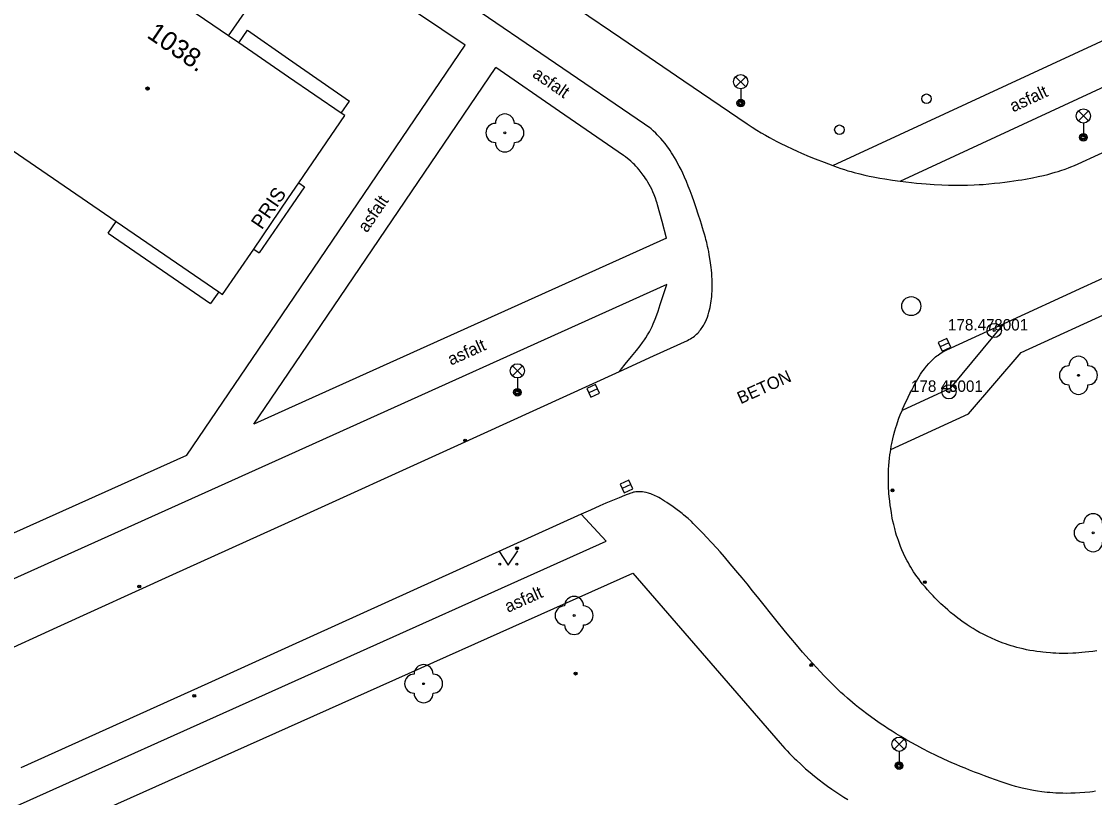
# Model space of a CAD drawing. Extents: x -539515 to -538098, y -1182060 to -1180157.
# Drawn here: x -538553.4 to -538497, y -1181381.1 to -1181340.3 of the extents above; entities that cross this region are included whole.
import ezdxf

# ---------------------------------------------------------------- set-up
doc = ezdxf.new("R2010")
doc.units = 0
for name, color, linetype in [('Vrstva 1', 7, 'Continuous'), ('Vrstva 13', 7, 'Continuous'), ('Vrstva 20', 7, 'Continuous'), ('Vrstva 21', 7, 'Continuous'), ('Vrstva 22', 7, 'Continuous'), ('Vrstva 23', 7, 'Continuous'), ('Vrstva 24', 7, 'Continuous'), ('Vrstva 27', 7, 'Continuous'), ('Vrstva 28', 7, 'Continuous'), ('Vrstva 31', 7, 'Continuous'), ('Vrstva 33', 7, 'Continuous'), ('Vrstva 36', 7, 'Continuous'), ('Vrstva 39', 7, 'Continuous'), ('Vrstva 40', 7, 'Continuous'), ('Vrstva 41', 7, 'Continuous'), ('Vrstva 47', 7, 'Continuous'), ('Vrstva 88', 7, 'Continuous')]:
    doc.layers.add(name, color=color, linetype=linetype)

msp = doc.modelspace()

# ---------------------------------------------------------------- linework, layer by layer
at = {"layer": 'Vrstva 1'}
msp.add_line((-538542.504, -1181341.078), (-538540.17, -1181337.68), dxfattribs=at)
for points in [[(-538647.45, -1181282.86), (-538548.42, -1181350.836)], [(-538542.504, -1181341.078), (-538545.464, -1181339.044)], [(-538541.968, -1181341.446), (-538542.504, -1181341.078)], [(-538539.355, -1181343.24), (-538541.968, -1181341.446)], [(-538536.583, -1181345.145), (-538539.355, -1181343.24)], [(-538538.815, -1181348.809), (-538536.4, -1181345.27)], [(-538536.4, -1181345.27), (-538536.583, -1181345.145)], [(-538539.355, -1181349.601), (-538538.815, -1181348.809)], [(-538541.187, -1181352.287), (-538539.355, -1181349.601)], [(-538548.42, -1181350.836), (-538543.024, -1181354.54)], [(-538542.82, -1181354.68), (-538541.187, -1181352.287)], [(-538543.024, -1181354.54), (-538542.82, -1181354.68)]]:
    msp.add_lwpolyline(points, dxfattribs=at)
at = {"layer": 'Vrstva 13'}
for p, q in [((-538530.07, -1181341.57), (-538538.81, -1181335.67)), ((-538510.73, -1181347.9), (-538494.42, -1181340.33)), ((-538541.968, -1181341.446), (-538541.51, -1181340.78)), ((-538541.51, -1181340.78), (-538539.355, -1181342.273)), ((-538539.355, -1181355.253), (-538530.07, -1181341.57)), ((-538539.355, -1181342.273), (-538536.14, -1181344.5)), ((-538539.355, -1181358.809), (-538528.45, -1181342.73)), ((-538525.1, -1181345.045), (-538528.45, -1181342.73)), ((-538507.2, -1181348.72), (-538494.125, -1181342.655)), ((-538536.583, -1181345.145), (-538536.14, -1181344.5)), ((-538548.844, -1181351.453), (-538548.42, -1181350.836)), ((-538548.844, -1181351.453), (-538543.45, -1181355.16)), ((-538519.48, -1181351.71), (-538539.355, -1181360.677)), ((-538519.46, -1181354.15), (-538539.355, -1181363.122)), ((-538543.024, -1181354.54), (-538543.45, -1181355.16)), ((-538544.7, -1181363.13), (-538539.355, -1181355.253)), ((-538541.18, -1181361.5), (-538539.355, -1181358.809)), ((-538539.355, -1181360.677), (-538541.18, -1181361.5)), ((-538574.45, -1181376.49), (-538544.7, -1181363.13)), ((-538539.355, -1181363.122), (-538571.08, -1181377.43)), ((-538522.66, -1181367.65), (-538523.97, -1181366.24)), ((-538539.355, -1181375.15), (-538522.66, -1181367.65)), ((-538539.355, -1181377.43), (-538521.25, -1181369.33)), ((-538521.25, -1181369.33), (-538517.38, -1181373.805)), ((-538517.38, -1181373.805), (-538513.51, -1181378.28)), ((-538564.73, -1181386.55), (-538539.355, -1181375.15)), ((-538564.86, -1181388.84), (-538539.355, -1181377.43))]:
    msp.add_line(p, q, dxfattribs=at)
for points in [[(-538519.48, -1181351.71), (-538519.715, -1181350.84), (-538519.95, -1181349.97), (-538519.977, -1181349.874), (-538520.005, -1181349.782), (-538520.066, -1181349.604), (-538520.129, -1181349.439), (-538520.194, -1181349.285), (-538520.26, -1181349.143), (-538520.326, -1181349.011), (-538520.392, -1181348.889), (-538520.457, -1181348.776), (-538520.52, -1181348.672), (-538520.582, -1181348.576), (-538520.642, -1181348.487), (-538520.7, -1181348.405), (-538520.813, -1181348.254), (-538520.916, -1181348.126), (-538521.01, -1181348.018), (-538521.095, -1181347.926), (-538521.171, -1181347.847), (-538521.239, -1181347.78), (-538521.361, -1181347.667), (-538521.455, -1181347.585), (-538521.527, -1181347.526), (-538521.637, -1181347.441), (-538521.75, -1181347.36), (-538525.1, -1181345.045)], [(-538521.95, -1181358.72), (-538521.851, -1181358.591), (-538521.659, -1181358.351), (-538521.316, -1181357.936), (-538521.06, -1181357.624), (-538520.874, -1181357.387), (-538520.74, -1181357.206), (-538520.644, -1181357.068), (-538520.574, -1181356.963), (-538520.474, -1181356.803), (-538520.38, -1181356.64), (-538520.304, -1181356.495), (-538520.237, -1181356.356), (-538520.177, -1181356.224), (-538520.125, -1181356.099), (-538520.077, -1181355.98), (-538519.993, -1181355.755), (-538519.924, -1181355.556), (-538519.808, -1181355.204), (-538519.64, -1181354.674), (-538519.552, -1181354.411), (-538519.46, -1181354.15)], [(-538513.51, -1181378.28), (-538513.387, -1181378.42), (-538513.264, -1181378.556), (-538513.141, -1181378.688), (-538513.019, -1181378.816), (-538512.896, -1181378.941), (-538512.774, -1181379.063), (-538512.653, -1181379.18), (-538512.409, -1181379.408), (-538512.168, -1181379.624), (-538511.929, -1181379.828), (-538511.694, -1181380.021), (-538511.462, -1181380.204), (-538511.234, -1181380.377), (-538511.01, -1181380.542), (-538510.79, -1181380.698), (-538510.574, -1181380.846), (-538510.363, -1181380.987), (-538510.157, -1181381.122), (-538509.955, -1181381.249)]]:
    msp.add_lwpolyline(points, dxfattribs=at)
at = {"layer": 'Vrstva 20'}
for centre, radius in [((-538530.07, -1181362.36), 0.075), ((-538530.07, -1181362.36), 0.0204), ((-538507.6, -1181364.98), 0.075), ((-538507.6, -1181364.98), 0.0204), ((-538527.34, -1181368.03), 0.075), ((-538527.34, -1181368.03), 0.0204), ((-538547.2, -1181370.04), 0.075), ((-538547.2, -1181370.04), 0.0204), ((-538505.9, -1181369.81), 0.075), ((-538505.9, -1181369.81), 0.0204), ((-538511.87, -1181374.17), 0.075), ((-538511.87, -1181374.17), 0.0204), ((-538524.26, -1181374.62), 0.075), ((-538524.26, -1181374.62), 0.0204), ((-538544.31, -1181375.79), 0.075), ((-538544.31, -1181375.79), 0.0204)]:
    msp.add_circle(centre, radius, dxfattribs=at)
at = {"layer": 'Vrstva 21'}
for centre, radius in [((-538502.25, -1181356.57), 0.375), ((-538502.25, -1181356.57), 0.05), ((-538504.63, -1181359.8), 0.375), ((-538504.63, -1181359.8), 0.05)]:
    msp.add_circle(centre, radius, dxfattribs=at)
at = {"layer": 'Vrstva 22'}
for centre in [(-538527.98, -1181346.18), (-538497.82, -1181358.93), (-538497.05, -1181367.21), (-538524.34, -1181371.56), (-538532.25, -1181375.15)]:
    msp.add_circle(centre, 0.05, dxfattribs=at)
for centre, start, end in [((-538527.98, -1181345.68), 0, 180), ((-538528.48, -1181346.18), 90, 270), ((-538527.48, -1181346.18), 270, 90), ((-538527.98, -1181346.68), 180, 0), ((-538498.32, -1181358.93), 90, 270), ((-538497.82, -1181358.43), 0, 180), ((-538497.32, -1181358.93), 270, 90), ((-538497.82, -1181359.43), 180, 0), ((-538497.05, -1181366.71), 0, 180), ((-538497.55, -1181367.21), 90, 270), ((-538497.05, -1181367.71), 180, 0), ((-538524.34, -1181371.06), 0, 180), ((-538524.84, -1181371.56), 90, 270), ((-538523.84, -1181371.56), 270, 90), ((-538524.34, -1181372.06), 180, 0), ((-538532.25, -1181374.65), 0, 180), ((-538532.75, -1181375.15), 90, 270), ((-538531.75, -1181375.15), 270, 90), ((-538532.25, -1181375.65), 180, 0)]:
    msp.add_arc(centre, 0.5, start, end, dxfattribs=at)
at = {"layer": 'Vrstva 24'}
for p, q in [((-538538.815, -1181348.809), (-538538.52, -1181349.01)), ((-538538.52, -1181349.01), (-538539.355, -1181350.236)), ((-538539.355, -1181350.236), (-538540.89, -1181352.49)), ((-538541.187, -1181352.287), (-538540.89, -1181352.49))]:
    msp.add_line(p, q, dxfattribs=at)
at = {"layer": 'Vrstva 27'}
for p, q in [((-538504.634, -1181357.219), (-538505.088, -1181357.427)), ((-538523.112, -1181359.646), (-538523.568, -1181359.854)), ((-538521.352, -1181364.677), (-538521.808, -1181364.883))]:
    msp.add_line(p, q, dxfattribs=at)
for points in [[(-538504.738, -1181356.991), (-538505.193, -1181357.2), (-538504.984, -1181357.655), (-538504.529, -1181357.446)], [(-538523.216, -1181359.419), (-538523.671, -1181359.626), (-538523.464, -1181360.081), (-538523.009, -1181359.874)], [(-538521.455, -1181364.449), (-538521.911, -1181364.655), (-538521.705, -1181365.111), (-538521.249, -1181364.905)]]:
    msp.add_lwpolyline(points, close=True, dxfattribs=at)
msp.add_circle((-538506.61, -1181355.29), 0.5, dxfattribs=at)
at = {"layer": 'Vrstva 28'}
msp.add_circle((-538510.39, -1181346.01), 0.25, dxfattribs=at)
at = {"layer": 'Vrstva 31'}
msp.add_circle((-538505.81, -1181344.38), 0.25, dxfattribs=at)
at = {"layer": 'Vrstva 33'}
for p, q in [((-538515.845, -1181343.75), (-538515.315, -1181343.22)), ((-538515.845, -1181343.22), (-538515.315, -1181343.75)), ((-538515.58, -1181343.86), (-538515.58, -1181344.61)), ((-538497.825, -1181345.55), (-538497.295, -1181345.02)), ((-538497.825, -1181345.02), (-538497.295, -1181345.55)), ((-538497.56, -1181345.66), (-538497.56, -1181346.41)), ((-538527.585, -1181358.96), (-538527.055, -1181358.43)), ((-538527.585, -1181358.43), (-538527.055, -1181358.96)), ((-538527.32, -1181359.07), (-538527.32, -1181359.82)), ((-538507.515, -1181378.6), (-538506.985, -1181378.07)), ((-538507.515, -1181378.07), (-538506.985, -1181378.6)), ((-538507.25, -1181378.71), (-538507.25, -1181379.46))]:
    msp.add_line(p, q, dxfattribs=at)
for centre, radius in [((-538515.58, -1181343.485), 0.375), ((-538515.58, -1181344.61), 0.2), ((-538515.58, -1181344.61), 0.145), ((-538515.58, -1181344.61), 0.0876), ((-538497.56, -1181345.285), 0.375), ((-538497.56, -1181346.41), 0.2), ((-538497.56, -1181346.41), 0.145), ((-538497.56, -1181346.41), 0.0876), ((-538527.32, -1181358.695), 0.375), ((-538527.32, -1181359.82), 0.2), ((-538527.32, -1181359.82), 0.145), ((-538527.32, -1181359.82), 0.0876), ((-538507.25, -1181378.335), 0.375), ((-538507.25, -1181379.46), 0.2), ((-538507.25, -1181379.46), 0.145), ((-538507.25, -1181379.46), 0.0876)]:
    msp.add_circle(centre, radius, dxfattribs=at)
at = {"layer": 'Vrstva 36'}
msp.add_lwpolyline([(-538528.301, -1181368.158), (-538527.801, -1181368.908), (-538527.301, -1181368.158)], dxfattribs=at)
for centre in [(-538528.251, -1181368.858), (-538527.352, -1181368.858)]:
    msp.add_circle(centre, 0.05, dxfattribs=at)
at = {"layer": 'Vrstva 39'}
for radius in [0.09, 0.0398]:
    msp.add_circle((-538546.767, -1181343.846), radius, dxfattribs=at)
at = {"layer": 'Vrstva 88'}
for p, q in [((-538520.64, -1181345.71), (-538529.998, -1181339.344)), ((-538497.83, -1181347.8), (-538487.405, -1181343.01)), ((-538500.83, -1181357.73), (-538476.59, -1181346.6)), ((-538497.54, -1181354.282), (-538490.34, -1181350.975)), ((-538504.53, -1181359.59), (-538501.72, -1181356.2)), ((-538503.6, -1181360.96), (-538500.83, -1181357.73)), ((-538530.652, -1181362.684), (-538521.95, -1181358.72)), ((-538507.08, -1181360.76), (-538504.53, -1181359.59)), ((-538507.69, -1181362.84), (-538503.6, -1181360.96)), ((-538539.355, -1181366.648), (-538530.652, -1181362.684)), ((-538523.97, -1181366.24), (-538531.662, -1181369.725)), ((-538545.433, -1181369.415), (-538539.355, -1181366.648)), ((-538551.513, -1181372.178), (-538545.433, -1181369.415)), ((-538531.662, -1181369.725), (-538539.355, -1181373.21)), ((-538555.568, -1181374.018), (-538551.513, -1181372.178)), ((-538543.605, -1181375.135), (-538553.423, -1181379.582))]:
    msp.add_line(p, q, dxfattribs=at)
for points in [[(-538524.1, -1181339.67), (-538521.884, -1181341.176), (-538518.563, -1181343.439)], [(-538518.563, -1181343.439), (-538515.24, -1181345.7), (-538514.979, -1181345.873), (-538514.731, -1181346.03), (-538514.496, -1181346.172), (-538514.274, -1181346.301), (-538514.063, -1181346.419), (-538513.864, -1181346.526), (-538513.677, -1181346.625)], [(-538517.436, -1181351.672), (-538517.482, -1181351.508), (-538517.53, -1181351.35), (-538517.588, -1181351.164), (-538517.645, -1181350.982), (-538517.701, -1181350.803), (-538517.813, -1181350.452), (-538517.922, -1181350.118), (-538518.028, -1181349.804), (-538518.133, -1181349.507), (-538518.236, -1181349.23), (-538518.336, -1181348.971), (-538518.435, -1181348.73), (-538518.532, -1181348.506), (-538518.626, -1181348.298), (-538518.718, -1181348.105), (-538518.808, -1181347.927), (-538518.895, -1181347.762), (-538518.979, -1181347.61), (-538519.061, -1181347.469), (-538519.14, -1181347.339), (-538519.216, -1181347.219), (-538519.289, -1181347.108), (-538519.36, -1181347.006), (-538519.427, -1181346.912), (-538519.558, -1181346.739), (-538519.677, -1181346.592), (-538519.784, -1181346.468), (-538519.881, -1181346.362), (-538519.968, -1181346.272), (-538520.046, -1181346.195), (-538520.187, -1181346.064), (-538520.295, -1181345.971), (-538520.379, -1181345.902), (-538520.508, -1181345.804), (-538520.64, -1181345.71)], [(-538513.677, -1181346.625), (-538513.5, -1181346.715), (-538513.165, -1181346.88), (-538512.869, -1181347.019), (-538512.607, -1181347.138), (-538512.377, -1181347.239), (-538511.971, -1181347.412), (-538511.664, -1181347.538), (-538511.199, -1181347.721), (-538510.73, -1181347.9), (-538510.514, -1181347.979), (-538510.31, -1181348.048), (-538510.119, -1181348.11), (-538509.939, -1181348.165), (-538509.771, -1181348.214), (-538509.612, -1181348.258), (-538509.314, -1181348.335), (-538509.053, -1181348.397), (-538508.823, -1181348.447), (-538508.622, -1181348.488), (-538508.268, -1181348.555), (-538508.002, -1181348.601), (-538507.602, -1181348.664), (-538507.2, -1181348.72), (-538506.892, -1181348.759), (-538506.602, -1181348.793), (-538506.33, -1181348.821), (-538506.074, -1181348.845), (-538505.835, -1181348.865), (-538505.61, -1181348.881), (-538505.399, -1181348.895), (-538505.003, -1181348.914), (-538504.656, -1181348.925), (-538504.353, -1181348.93), (-538504.088, -1181348.931)], [(-538503.856, -1181348.928), (-538503.653, -1181348.924), (-538503.299, -1181348.911), (-538503.034, -1181348.897), (-538502.835, -1181348.884), (-538502.537, -1181348.859), (-538502.24, -1181348.83), (-538501.959, -1181348.799), (-538501.694, -1181348.767), (-538501.446, -1181348.736), (-538501.213, -1181348.704), (-538500.995, -1181348.672), (-538500.791, -1181348.64), (-538500.6, -1181348.608), (-538500.242, -1181348.543), (-538499.931, -1181348.479), (-538499.66, -1181348.417), (-538499.425, -1181348.358), (-538499.22, -1181348.303), (-538499.042, -1181348.251), (-538498.887, -1181348.204), (-538498.752, -1181348.161), (-538498.518, -1181348.08), (-538498.344, -1181348.015), (-538498.214, -1181347.965), (-538498.021, -1181347.885), (-538497.83, -1181347.8)], [(-538504.088, -1181348.931), (-538503.856, -1181348.928)], [(-538521.95, -1181358.72), (-538520.165, -1181357.907), (-538519.272, -1181357.5), (-538518.38, -1181357.09), (-538518.299, -1181357.05), (-538518.222, -1181357.008), (-538518.15, -1181356.963), (-538518.081, -1181356.916), (-538518.016, -1181356.867), (-538517.954, -1181356.816), (-538517.896, -1181356.764), (-538517.841, -1181356.709), (-538517.789, -1181356.654), (-538517.74, -1181356.597), (-538517.693, -1181356.54), (-538517.65, -1181356.481), (-538517.608, -1181356.422), (-538517.569, -1181356.362), (-538517.533, -1181356.301), (-538517.498, -1181356.24), (-538517.435, -1181356.116), (-538517.378, -1181355.99), (-538517.329, -1181355.865), (-538517.286, -1181355.739), (-538517.249, -1181355.614), (-538517.216, -1181355.491), (-538517.188, -1181355.368), (-538517.164, -1181355.248), (-538517.144, -1181355.129), (-538517.127, -1181355.012), (-538517.113, -1181354.898), (-538517.102, -1181354.786), (-538517.093, -1181354.676), (-538517.082, -1181354.461), (-538517.077, -1181354.258), (-538517.078, -1181354.065), (-538517.083, -1181353.884), (-538517.092, -1181353.714), (-538517.103, -1181353.554), (-538517.116, -1181353.405), (-538517.131, -1181353.265), (-538517.163, -1181353.005), (-538517.197, -1181352.78), (-538517.229, -1181352.586), (-538517.261, -1181352.419), (-538517.29, -1181352.275), (-538517.317, -1181352.151), (-538517.366, -1181351.939), (-538517.405, -1181351.785), (-538517.436, -1181351.672)], [(-538504.74, -1181357.59), (-538501.72, -1181356.2), (-538497.54, -1181354.282)], [(-538507.257, -1181361.182), (-538507.193, -1181361.016), (-538507.143, -1181360.891), (-538507.08, -1181360.76), (-538507.064, -1181360.705), (-538506.98, -1181360.52), (-538506.771, -1181360.076), (-538506.678, -1181359.883), (-538506.588, -1181359.703), (-538506.502, -1181359.536), (-538506.42, -1181359.381), (-538506.34, -1181359.239), (-538506.263, -1181359.107), (-538506.19, -1181358.986), (-538506.118, -1181358.875), (-538506.05, -1181358.772), (-538505.984, -1181358.678), (-538505.921, -1181358.592), (-538505.86, -1181358.513), (-538505.802, -1181358.44), (-538505.689, -1181358.309), (-538505.586, -1181358.199), (-538505.492, -1181358.107), (-538505.408, -1181358.029), (-538505.332, -1181357.965), (-538505.264, -1181357.91), (-538505.203, -1181357.864), (-538505.094, -1181357.787), (-538505.009, -1181357.733), (-538504.944, -1181357.695), (-538504.843, -1181357.64), (-538504.74, -1181357.59)], [(-538506.488, -1181369.26), (-538506.565, -1181369.14), (-538506.636, -1181369.023), (-538506.703, -1181368.91), (-538506.765, -1181368.801), (-538506.823, -1181368.694), (-538506.93, -1181368.488), (-538507.022, -1181368.294), (-538507.103, -1181368.111), (-538507.174, -1181367.939), (-538507.236, -1181367.778), (-538507.29, -1181367.626), (-538507.338, -1181367.484), (-538507.381, -1181367.35), (-538507.418, -1181367.224), (-538507.483, -1181366.987), (-538507.534, -1181366.78), (-538507.575, -1181366.597), (-538507.608, -1181366.437), (-538507.658, -1181366.155), (-538507.692, -1181365.943), (-538507.714, -1181365.783), (-538507.744, -1181365.542), (-538507.77, -1181365.3), (-538507.783, -1181365.153), (-538507.794, -1181365.01), (-538507.8, -1181364.88), (-538507.813, -1181364.602), (-538507.817, -1181364.347), (-538507.813, -1181364.108), (-538507.805, -1181363.882), (-538507.792, -1181363.671), (-538507.775, -1181363.472), (-538507.756, -1181363.286), (-538507.734, -1181363.111), (-538507.711, -1181362.947), (-538507.69, -1181362.84), (-538507.661, -1181362.649), (-538507.635, -1181362.514), (-538507.58, -1181362.262), (-538507.526, -1181362.041), (-538507.474, -1181361.848), (-538507.424, -1181361.68), (-538507.378, -1181361.534), (-538507.336, -1181361.406), (-538507.257, -1181361.182)], [(-538517.85, -1181366.946), (-538517.97, -1181366.824), (-538518.077, -1181366.718), (-538518.172, -1181366.627), (-538518.343, -1181366.468), (-538518.478, -1181366.349), (-538518.582, -1181366.261), (-538518.663, -1181366.196), (-538518.789, -1181366.098), (-538518.92, -1181366), (-538519.066, -1181365.894), (-538519.205, -1181365.796), (-538519.337, -1181365.704), (-538519.461, -1181365.621), (-538519.579, -1181365.545), (-538519.69, -1181365.476), (-538519.794, -1181365.415), (-538519.892, -1181365.36), (-538519.985, -1181365.312), (-538520.071, -1181365.269), (-538520.153, -1181365.232), (-538520.229, -1181365.2), (-538520.301, -1181365.172), (-538520.368, -1181365.149), (-538520.431, -1181365.128), (-538520.548, -1181365.096), (-538520.651, -1181365.075), (-538520.741, -1181365.061), (-538520.819, -1181365.054), (-538520.888, -1181365.05), (-538520.948, -1181365.05), (-538521, -1181365.053), (-538521.09, -1181365.062), (-538521.158, -1181365.073), (-538521.209, -1181365.084), (-538521.285, -1181365.104), (-538521.36, -1181365.13), (-538521.687, -1181365.257), (-538521.973, -1181365.371), (-538522.224, -1181365.474), (-538522.662, -1181365.66), (-538522.991, -1181365.802), (-538523.482, -1181366.02), (-538523.97, -1181366.24)], [(-538511.395, -1181374.518), (-538511.596, -1181374.302), (-538511.789, -1181374.091), (-538511.973, -1181373.886), (-538512.325, -1181373.486), (-538512.649, -1181373.108), (-538512.947, -1181372.752), (-538513.224, -1181372.417), (-538513.736, -1181371.785), (-538514.621, -1181370.678), (-538514.953, -1181370.264), (-538515.245, -1181369.903), (-538515.501, -1181369.589), (-538515.727, -1181369.314), (-538516.128, -1181368.838), (-538516.433, -1181368.483), (-538516.665, -1181368.219), (-538516.841, -1181368.023), (-538517.108, -1181367.73), (-538517.38, -1181367.44), (-538517.56, -1181367.25), (-538517.715, -1181367.087), (-538517.85, -1181366.946)], [(-538497.964, -1181373.542), (-538498.111, -1181373.549), (-538498.385, -1181373.557), (-538498.622, -1181373.559), (-538498.828, -1181373.556), (-538499.006, -1181373.55), (-538499.161, -1181373.542), (-538499.295, -1181373.534), (-538499.526, -1181373.515), (-538499.696, -1181373.498), (-538499.822, -1181373.483), (-538500.008, -1181373.458), (-538500.19, -1181373.43), (-538500.375, -1181373.397), (-538500.555, -1181373.362), (-538500.728, -1181373.324), (-538500.895, -1181373.284), (-538501.056, -1181373.242), (-538501.212, -1181373.199), (-538501.363, -1181373.154), (-538501.508, -1181373.107), (-538501.649, -1181373.06), (-538501.785, -1181373.012), (-538501.916, -1181372.963), (-538502.043, -1181372.913), (-538502.165, -1181372.863), (-538502.401, -1181372.76), (-538502.621, -1181372.656), (-538502.827, -1181372.553), (-538503.018, -1181372.45), (-538503.197, -1181372.349), (-538503.364, -1181372.25), (-538503.52, -1181372.153), (-538503.665, -1181372.058), (-538503.8, -1181371.966), (-538503.927, -1181371.878), (-538504.045, -1181371.792), (-538504.156, -1181371.71), (-538504.361, -1181371.549), (-538504.54, -1181371.403), (-538504.696, -1181371.27), (-538504.832, -1181371.15), (-538504.95, -1181371.042), (-538505.052, -1181370.945), (-538505.231, -1181370.771), (-538505.365, -1181370.636), (-538505.464, -1181370.533), (-538505.613, -1181370.374), (-538505.76, -1181370.21), (-538505.888, -1181370.062), (-538506.03, -1181369.9), (-538506.118, -1181369.778), (-538506.221, -1181369.643), (-538506.316, -1181369.511), (-538506.405, -1181369.384), (-538506.488, -1181369.26)], [(-538539.355, -1181373.21), (-538541.48, -1181374.173), (-538543.605, -1181375.135)], [(-538496.847, -1181373.418), (-538497.064, -1181373.452), (-538497.268, -1181373.479), (-538497.46, -1181373.501), (-538497.639, -1181373.518), (-538497.807, -1181373.532), (-538497.964, -1181373.542)], [(-538506.326, -1181378.406), (-538506.624, -1181378.243), (-538506.9, -1181378.086), (-538507.157, -1181377.935), (-538507.397, -1181377.791), (-538507.619, -1181377.652), (-538507.827, -1181377.519), (-538508.02, -1181377.393), (-538508.199, -1181377.272), (-538508.367, -1181377.157), (-538508.678, -1181376.936), (-538508.946, -1181376.738), (-538509.179, -1181376.56), (-538509.38, -1181376.401), (-538509.554, -1181376.26), (-538509.706, -1181376.134), (-538509.968, -1181375.909), (-538510.162, -1181375.737), (-538510.306, -1181375.606), (-538510.519, -1181375.405), (-538510.73, -1181375.2), (-538510.962, -1181374.967), (-538511.183, -1181374.74), (-538511.395, -1181374.518)], [(-538506.007, -1181378.575), (-538506.326, -1181378.406)], [(-538496.928, -1181380.811), (-538497.074, -1181380.832), (-538497.217, -1181380.85), (-538497.494, -1181380.878), (-538497.755, -1181380.898), (-538497.999, -1181380.911), (-538498.228, -1181380.918), (-538498.443, -1181380.92), (-538498.645, -1181380.917), (-538498.833, -1181380.912), (-538499.01, -1181380.903), (-538499.175, -1181380.893), (-538499.329, -1181380.88), (-538499.473, -1181380.866), (-538499.743, -1181380.835), (-538499.978, -1181380.802), (-538500.182, -1181380.769), (-538500.36, -1181380.736), (-538500.514, -1181380.705), (-538500.783, -1181380.645), (-538500.982, -1181380.595), (-538501.131, -1181380.555), (-538501.352, -1181380.49), (-538501.57, -1181380.42), (-538501.881, -1181380.315), (-538502.181, -1181380.21), (-538502.472, -1181380.107), (-538502.753, -1181380.004), (-538503.025, -1181379.901), (-538503.287, -1181379.8), (-538503.541, -1181379.7), (-538503.786, -1181379.6), (-538504.023, -1181379.502), (-538504.252, -1181379.405), (-538504.472, -1181379.309), (-538504.898, -1181379.117), (-538505.295, -1181378.931), (-538505.664, -1181378.75), (-538506.007, -1181378.575)]]:
    msp.add_lwpolyline(points, dxfattribs=at)

# ---------------------------------------------------------------- texts
at = {"layer": 'Vrstva 22'}
for s, p in [('178.47 ', (-538504.684, -1181356.57)), ('178 46 ', (-538506.63, -1181359.8))]:
    msp.add_text(s, height=0.6, dxfattribs=at).set_placement(p)
at = {"layer": 'Vrstva 23'}
for s, p in [('8001', (-538502.25, -1181356.57)), ('5001', (-538504.63, -1181359.8))]:
    msp.add_text(s, height=0.6, dxfattribs=at).set_placement(p)
at = {"layer": 'Vrstva 40'}
for s, rotation, p in [('asfalt', 325.3538, (-538526.577, -1181343.202)), ('asfalt', 24.8848, (-538501.253, -1181345.104)), ('asfalt', 55.8545, (-538535.231, -1181351.464)), ('asfalt', 24.2748, (-538530.808, -1181358.423)), ('BETON', 24.3714, (-538515.581, -1181360.456)), ('asfalt', 24.1025, (-538527.814, -1181371.428))]:
    msp.add_text(s, height=0.65, rotation=rotation, dxfattribs=at).set_placement(p)
at = {"layer": 'Vrstva 41'}
msp.add_text('PRIS', height=0.75, rotation=55.6961, dxfattribs=at).set_placement((-538540.759, -1181351.303))
at = {"layer": 'Vrstva 47'}
msp.add_text('1038.', height=1, rotation=325.5182, dxfattribs=at).set_placement((-538546.853, -1181341.124))

doc.saveas('drawing.dxf')
